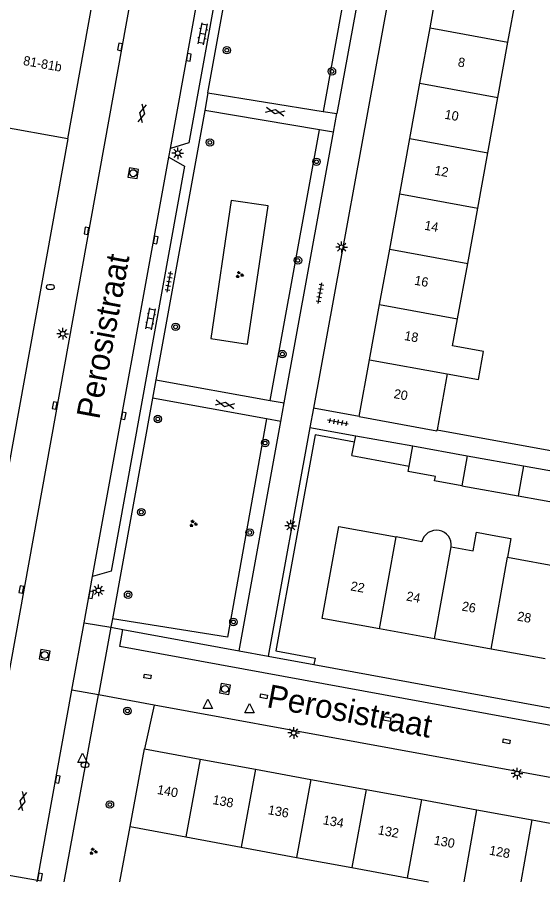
# Model space of a CAD drawing. Extents: x 133000 to 136000, y 400500 to 403500.
# Drawn here: x 133354 to 133410.3, y 400500 to 400592.7 of the extents above; entities that cross this region are included whole.
import ezdxf

# ---------------------------------------------------------------- set-up
doc = ezdxf.new("R2010")
doc.units = 0
for name, color, linetype in [('gg-afsc-erfafscheiding', 7, 'Continuous'), ('gg-afsc-muur', 7, 'Continuous'), ('gg-anno-huisnummerreeks BGT', 7, 'Continuous'), ('gg-anno-openbare ruimte label', 7, 'Continuous'), ('gg-bbg-bijgebouw', 7, 'Continuous'), ('gg-bbg-gedigitaliseerde bebouwing', 7, 'Continuous'), ('gg-bbg-gedigitaliseerde bijgebouw', 7, 'Continuous'), ('gg-bbg-hoofdgebouw', 7, 'Continuous'), ('gg-bbg-tussenscheiding', 7, 'Continuous'), ('gg-knt-verharding', 7, 'Continuous'), ('gg-knt-verharding nz', 7, 'Continuous'), ('gt-grn-groengrens', 7, 'Continuous'), ('gt-grn-weggrens', 7, 'Continuous'), ('gt-symb-boom', 7, 'Continuous'), ('gt-symb-brandkraan', 7, 'Continuous'), ('gt-symb-gesloten verharding', 7, 'Continuous'), ('gt-symb-groenvak', 7, 'Continuous'), ('gt-symb-klinker verharding', 7, 'Continuous'), ('gt-symb-kolk', 7, 'Continuous'), ('gt-symb-kolk center center', 7, 'Continuous'), ('gt-symb-lichtmast', 7, 'Continuous'), ('gt-symb-rioolschacht', 7, 'Continuous'), ('gt-symb-tegel verharding', 7, 'Continuous'), ('gt-symb-waterafsluiter', 7, 'Continuous')]:
    doc.layers.add(name, color=color, linetype=linetype)

# ---------------------------------------------------------------- blocks, each defined once
blk = doc.blocks.new('gt0-KOLKCC')
at = {"layer": 'gt-symb-kolk center center'}
blk.add_lwpolyline([(-0.375, 0.2), (0.375, 0.2), (0.375, -0.2), (-0.375, -0.2)], close=True, dxfattribs=at)
blk = doc.blocks.new('gt0-LMAST')
at = {"layer": 'gt-symb-lichtmast'}
for p, q in [((-0.182, 0.173), (-0.447, 0.438)), ((-0.005, 0.246), (-0.005, 0.621)), ((0.172, 0.173), (0.437, 0.438)), ((-0.255, -0.004), (-0.63, -0.004)), ((-0.182, -0.181), (-0.447, -0.446)), ((-0.005, -0.254), (-0.005, -0.629)), ((0.437, -0.446), (0.172, -0.181)), ((0.245, -0.004), (0.62, -0.004))]:
    blk.add_line(p, q, dxfattribs=at)
blk.add_circle((-0.005, -0.004), 0.25, dxfattribs=at)
blk = doc.blocks.new('gt0-WAFSL')
at = {"layer": 'gt-symb-waterafsluiter'}
for p, q in [((-0.5, -0.333), (0, 0.667)), ((0, 0.667), (0.5, -0.333)), ((0.5, -0.333), (-0.5, -0.333))]:
    blk.add_line(p, q, dxfattribs=at)
blk = doc.blocks.new('gt0-BOOM')
at = {"layer": 'gt-symb-boom'}
for radius in [0.4, 0.2]:
    blk.add_circle((0, 0), radius, dxfattribs=at)
blk = doc.blocks.new('gt0-GESVH1')
at = {"layer": 'gt-symb-gesloten verharding'}
for p, q in [((-0.992, -0.261), (0.008, 0.239)), ((0.008, -0.261), (-0.992, 0.239)), ((0.008, 0.239), (1.008, -0.261)), ((1.008, 0.239), (0.008, -0.261))]:
    blk.add_line(p, q, dxfattribs=at)
blk = doc.blocks.new('gt0-KOLK')
at = {"layer": 'gt-symb-kolk'}
blk.add_lwpolyline([(0, 0), (0.375, 0), (0.375, 0.4), (-0.375, 0.4), (-0.375, 0), (0, 0)], dxfattribs=at)
blk = doc.blocks.new('gt0-KL1')
at = {"layer": 'gt-symb-klinker verharding'}
for p, q in [((-1.15, 0.3), (1.15, 0.3)), ((-1, -0.3), (-1, 0.3)), ((-0.5, 0.3), (-0.5, 0.45)), ((0, -0.3), (0, 0.3)), ((0.5, 0.3), (0.5, 0.45)), ((1, -0.3), (1, 0.3)), ((-1.15, -0.3), (1.15, -0.3)), ((-0.5, -0.45), (-0.5, -0.3)), ((0.5, -0.45), (0.5, -0.3))]:
    blk.add_line(p, q, dxfattribs=at)
blk = doc.blocks.new('gt0-TEG1')
at = {"layer": 'gt-symb-tegel verharding'}
for p, q in [((-1.125, 0), (1.125, 0)), ((-0.9, -0.25), (-0.9, 0.25)), ((-0.45, -0.25), (-0.45, 0.25)), ((0, -0.25), (0, 0.25)), ((0.45, -0.25), (0.45, 0.25)), ((0.9, -0.25), (0.9, 0.25))]:
    blk.add_line(p, q, dxfattribs=at)
blk = doc.blocks.new('gt0-GRVAK')
at = {"layer": 'gt-symb-groenvak'}
for p, q in [((-0.11, 0.189), (-0.228, 0.24)), ((-0.182, 0.153), (0.088, 0.153)), ((-0.091, 0.211), (-0.156, 0.322)), ((-0.047, 0.214), (-0.047, 0.393)), ((-0.004, 0.211), (0.061, 0.322)), ((0.015, 0.189), (0.133, 0.24)), ((0.262, -0.052), (0.197, 0.059)), ((0.305, -0.049), (0.305, 0.13)), ((0.349, -0.052), (0.414, 0.059)), ((-0.245, -0.228), (-0.363, -0.177)), ((-0.318, -0.264), (-0.047, -0.264)), ((-0.226, -0.206), (-0.291, -0.095)), ((-0.183, -0.203), (-0.183, -0.024)), ((-0.139, -0.206), (-0.074, -0.095)), ((-0.12, -0.228), (-0.002, -0.177)), ((0.243, -0.074), (0.125, -0.023)), ((0.17, -0.11), (0.441, -0.11)), ((0.368, -0.074), (0.486, -0.023))]:
    blk.add_line(p, q, dxfattribs=at)
blk = doc.blocks.new('gt0-RS')
at = {"layer": 'gt-symb-rioolschacht'}
blk.add_lwpolyline([(-0.5, -0.5), (0.5, -0.5), (0.5, 0.5), (-0.5, 0.5)], close=True, dxfattribs=at)
blk.add_circle((0, 0), 0.375, dxfattribs=at)
blk = doc.blocks.new('gt0-BR')
at = {"layer": 'gt-symb-brandkraan'}
for centre, radius, start, end in [((-0.244, 0), 0.206, 107.56694, 252.43307), ((0.599, -2.664), 3, 106.89205, 107.56694), ((0, -0.691), 0.938, 73.10799, 106.89205), ((-0.599, -2.664), 3, 72.43309, 73.10799), ((0.244, 0), 0.206, 287.56695, 72.43309), ((0.599, 2.664), 3, 252.43307, 253.10797), ((0, 0.691), 0.938, 253.10797, 286.89206), ((-0.599, 2.664), 3, 286.89206, 287.56695)]:
    blk.add_arc(centre, radius, start, end, dxfattribs=at)

msp = doc.modelspace()

# ---------------------------------------------------------------- linework, layer by layer
at = {"layer": 'gg-afsc-erfafscheiding'}
msp.add_line((133364.997, 400500), (133366.08, 400505.91), dxfattribs=at)
at = {"layer": 'gg-afsc-muur'}
msp.add_line((133398.982, 400548.477), (133411.366, 400546.222), dxfattribs=at)
at = {"layer": 'gg-bbg-bijgebouw'}
for p, q in [((133390.133, 400547.157), (133390.265, 400547.844)), ((133390.265, 400547.844), (133396.374, 400546.743)), ((133389.855, 400545.714), (133390.133, 400547.157)), ((133396.374, 400546.743), (133402.223, 400545.689)), ((133402.223, 400545.689), (133408.251, 400544.603)), ((133408.251, 400544.603), (133414.116, 400543.546))]:
    msp.add_line(p, q, dxfattribs=at)
at = {"layer": 'gg-bbg-gedigitaliseerde bebouwing'}
for p, q in [((133359.4, 400579.68), (133332.872, 400584.478)), ((133400.076, 400554.467), (133398.982, 400548.477)), ((133388.47, 400538.09), (133394.599, 400536.977)), ((133397.368, 400536.474), (133394.599, 400536.977)), ((133400.481, 400535.908), (133402.851, 400535.478)), ((133406.518, 400534.812), (133412.346, 400533.753)), ((133366.08, 400505.91), (133372.064, 400504.804)), ((133372.064, 400504.804), (133377.99, 400503.708)), ((133377.99, 400503.708), (133383.916, 400502.613)), ((133383.916, 400502.613), (133389.842, 400501.517)), ((133389.842, 400501.517), (133395.768, 400500.422)), ((133395.768, 400500.422), (133398.049, 400500))]:
    msp.add_line(p, q, dxfattribs=at)
for points in [[(133400.076, 400554.467), (133403.42, 400553.856), (133403.951, 400556.891), (133400.655, 400557.468)], [(133402.851, 400535.478), (133403.216, 400537.488), (133404.879, 400537.186)], [(133404.879, 400537.186), (133406.884, 400536.821), (133406.518, 400534.812)]]:
    msp.add_lwpolyline(points, dxfattribs=at)
msp.add_arc((133398.912, 400536.122), 1.584, 352.24281, 167.14749, dxfattribs=at)
at = {"layer": 'gg-bbg-gedigitaliseerde bijgebouw'}
for p, q in [((133389.855, 400545.714), (133395.982, 400544.585)), ((133401.646, 400542.48), (133407.677, 400541.385)), ((133407.677, 400541.385), (133413.533, 400540.322))]:
    msp.add_line(p, q, dxfattribs=at)
msp.add_lwpolyline([(133401.646, 400542.48), (133398.72, 400543.013), (133398.805, 400543.479), (133395.878, 400544.012), (133395.982, 400544.585)], dxfattribs=at)
at = {"layer": 'gg-bbg-hoofdgebouw'}
for p, q in [((133398.235, 400591.593), (133399.316, 400597.527)), ((133406.58, 400590.07), (133407.659, 400596.004)), ((133359.4, 400579.68), (133362.065, 400594.34)), ((133397.154, 400585.66), (133398.235, 400591.593)), ((133405.501, 400584.135), (133406.58, 400590.07)), ((133396.073, 400579.725), (133397.154, 400585.66)), ((133404.423, 400578.2), (133405.501, 400584.135)), ((133394.992, 400573.79), (133396.073, 400579.725)), ((133403.344, 400572.265), (133404.423, 400578.2)), ((133393.911, 400567.856), (133394.992, 400573.79)), ((133402.265, 400566.33), (133403.344, 400572.265)), ((133392.83, 400561.922), (133393.911, 400567.856)), ((133401.187, 400560.396), (133402.265, 400566.33)), ((133391.749, 400555.987), (133392.83, 400561.922)), ((133400.655, 400557.468), (133401.187, 400560.396)), ((133390.64, 400549.9), (133391.749, 400555.987)), ((133398.694, 400526.062), (133392.81, 400527.129)), ((133404.774, 400524.96), (133398.694, 400526.062)), ((133410.567, 400523.91), (133404.774, 400524.96)), ((133366.08, 400505.91), (133367.62, 400514.24)), ((133367.62, 400514.24), (133373.593, 400513.147)), ((133373.593, 400513.147), (133379.521, 400512.062)), ((133379.521, 400512.062), (133385.449, 400510.977)), ((133385.449, 400510.977), (133391.377, 400509.892)), ((133391.377, 400509.892), (133397.306, 400508.807)), ((133397.306, 400508.807), (133403.233, 400507.722)), ((133403.233, 400507.722), (133409.161, 400506.637)), ((133409.161, 400506.637), (133415.09, 400505.552))]:
    msp.add_line(p, q, dxfattribs=at)
for points in [[(133390.64, 400549.9), (133398.964, 400548.379), (133398.982, 400548.477)], [(133392.81, 400527.129), (133386.68, 400528.24), (133388.47, 400538.09)]]:
    msp.add_lwpolyline(points, dxfattribs=at)
at = {"layer": 'gg-bbg-tussenscheiding'}
for p, q in [((133398.235, 400591.593), (133406.58, 400590.07)), ((133397.154, 400585.66), (133405.501, 400584.135)), ((133396.073, 400579.725), (133404.423, 400578.2)), ((133394.992, 400573.79), (133403.344, 400572.265)), ((133393.911, 400567.856), (133402.265, 400566.33)), ((133392.83, 400561.922), (133401.187, 400560.396)), ((133391.749, 400555.987), (133400.076, 400554.467)), ((133395.982, 400544.585), (133396.374, 400546.743)), ((133402.223, 400545.689), (133401.646, 400542.48)), ((133408.251, 400544.603), (133407.677, 400541.385)), ((133392.81, 400527.129), (133394.599, 400536.977)), ((133398.694, 400526.062), (133400.481, 400535.908)), ((133404.774, 400524.96), (133406.518, 400534.812)), ((133373.593, 400513.147), (133372.064, 400504.804)), ((133379.521, 400512.062), (133377.99, 400503.708)), ((133385.449, 400510.977), (133383.916, 400502.613)), ((133391.377, 400509.892), (133389.842, 400501.517)), ((133397.306, 400508.807), (133395.768, 400500.422)), ((133401.888, 400500), (133403.233, 400507.722)), ((133407.984, 400500), (133409.161, 400506.637))]:
    msp.add_line(p, q, dxfattribs=at)
at = {"layer": 'gg-knt-verharding'}
for p, q in [((133394.5, 400616.75), (133388.252, 400582.399)), ((133369.91, 400615.494), (133350.84, 400510.027)), ((133396.609, 400610.442), (133385.737, 400550.793)), ((133374.418, 400584.613), (133378.487, 400607.064)), ((133370.401, 400578.665), (133375.357, 400605.938)), ((133374.418, 400584.613), (133374.077, 400582.731)), ((133374.418, 400584.613), (133386.794, 400582.632)), ((133374.077, 400582.731), (133368.838, 400553.82)), ((133386.389, 400580.665), (133374.077, 400582.731)), ((133386.794, 400582.632), (133388.252, 400582.399)), ((133387.891, 400580.413), (133388.252, 400582.399)), ((133382.606, 400551.358), (133387.891, 400580.413)), ((133387.891, 400580.413), (133386.389, 400580.665)), ((133359.4, 400579.68), (133351.09, 400533.72)), ((133370.23, 400577.721), (133370.401, 400578.665)), ((133362.055, 400532.728), (133370.23, 400577.721)), ((133368.838, 400553.82), (133368.483, 400551.862)), ((133368.838, 400553.82), (133381.106, 400551.626)), ((133368.483, 400551.862), (133364.192, 400528.186)), ((133380.717, 400549.65), (133368.483, 400551.862)), ((133381.106, 400551.626), (133382.606, 400551.358)), ((133382.245, 400549.374), (133382.606, 400551.358)), ((133390.64, 400549.9), (133385.737, 400550.793)), ((133377.77, 400524.77), (133382.245, 400549.374)), ((133382.245, 400549.374), (133380.717, 400549.65)), ((133385.362, 400548.737), (133380.89, 400524.2)), ((133385.362, 400548.737), (133390.265, 400547.844)), ((133361.161, 400527.786), (133362.055, 400532.728)), ((133364.192, 400528.186), (133364.03, 400527.29)), ((133359.849, 400520.529), (133361.161, 400527.786)), ((133364.03, 400527.29), (133365.312, 400527.055)), ((133365.312, 400527.055), (133377.77, 400524.77)), ((133380.89, 400524.2), (133385.775, 400523.304)), ((133385.775, 400523.304), (133433.629, 400514.528)), ((133356.166, 400500.166), (133359.849, 400520.529)), ((133359.019, 400500), (133362.68, 400520.03)), ((133368.666, 400518.935), (133362.68, 400520.03)), ((133427.967, 400508.089), (133368.666, 400518.935)), ((133349.272, 400501.358), (133356.166, 400500.166)), ((133356.136, 400500), (133356.166, 400500.166))]:
    msp.add_line(p, q, dxfattribs=at)
for points in [[(133375.357, 400605.938), (133376.981, 400604.699), (133372.373, 400579.263), (133370.401, 400578.665)], [(133370.23, 400577.721), (133371.919, 400576.754), (133364.059, 400533.329), (133362.055, 400532.728)]]:
    msp.add_lwpolyline(points, dxfattribs=at)
at = {"layer": 'gg-knt-verharding nz'}
msp.add_line((133377.77, 400524.77), (133380.89, 400524.2), dxfattribs=at)
msp.add_lwpolyline([(133437.218, 400513.87), (133436.885, 400512.054), (133364.976, 400525.223), (133365.312, 400527.055)], dxfattribs=at)
at = {"layer": 'gt-grn-groengrens'}
for p, q in [((133392.981, 400617.017), (133386.794, 400582.632)), ((133381.106, 400551.626), (133386.389, 400580.665)), ((133368.666, 400518.935), (133367.62, 400514.24))]:
    msp.add_line(p, q, dxfattribs=at)
for points in [[(133374.719, 400558.251), (133378.676, 400557.665), (133380.873, 400572.503), (133376.916, 400573.089), (133374.719, 400558.251)], [(133380.717, 400549.65), (133376.538, 400526.23), (133364.192, 400528.186)], [(133390.133, 400547.157), (133385.925, 400547.923), (133381.704, 400524.762), (133385.901, 400523.993), (133385.775, 400523.304)]]:
    msp.add_lwpolyline(points, dxfattribs=at)
at = {"layer": 'gt-grn-weggrens'}
for p, q in [((133385.737, 400550.793), (133385.362, 400548.737)), ((133361.161, 400527.786), (133364.03, 400527.29)), ((133364.03, 400527.29), (133362.68, 400520.03)), ((133362.68, 400520.03), (133359.849, 400520.529))]:
    msp.add_line(p, q, dxfattribs=at)

# ---------------------------------------------------------------- block references
at = {"layer": 'gt-symb-boom'}
for p in [(133376.449, 400589.191), (133387.716, 400586.923), (133374.637, 400579.3), (133386.063, 400577.225), (133384.072, 400566.644), (133370.962, 400559.521), (133382.402, 400556.597), (133369.052, 400549.634), (133380.56, 400547.056), (133367.286, 400539.639), (133378.905, 400537.458), (133365.867, 400530.781), (133377.157, 400527.864), (133365.795, 400518.315), (133363.922, 400508.277)]:
    msp.add_blockref('gt0-BOOM', p, dxfattribs=at)
at = {"layer": 'gt-symb-brandkraan'}
for p in [(133357.538, 400563.785), (133361.243, 400512.532)]:
    msp.add_blockref('gt0-BR', p, dxfattribs=at)
at = {"layer": 'gt-symb-gesloten verharding'}
for p, rotation in [((133367.362, 400582.417), 77.93725397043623), ((133381.638, 400582.587), 168.70129979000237), ((133376.258, 400551.187), 168.70129979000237), ((133354.538, 400508.629), 77.93725397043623)]:
    msp.add_blockref('gt0-GESVH1', p, dxfattribs=dict(at, rotation=rotation))
at = {"layer": 'gt-symb-groenvak'}
for p in [(133377.798, 400565.109), (133372.837, 400538.408), (133362.121, 400503.258)]:
    msp.add_blockref('gt0-GRVAK', p, dxfattribs=at)
at = {"layer": 'gt-symb-klinker verharding', "rotation": 79.63367739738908}
for p in [(133373.878, 400590.946), (133368.287, 400560.38)]:
    msp.add_blockref('gt0-KL1', p, dxfattribs=at)
at = {"layer": 'gt-symb-kolk'}
for p, rotation in [((133365.188, 400589.51), 79.34163849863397), ((133372.179, 400588.453), -100.19720557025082), ((133361.607, 400569.778), 79.98206552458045), ((133368.62, 400568.864), -100.3663226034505), ((133358.202, 400551.04), 79.63367739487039), ((133365.195, 400550.015), -100.54573436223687), ((133354.62, 400531.31), 79.56697526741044), ((133361.703, 400530.804), -100.3663226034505), ((133358.111, 400511.026), -100.42265453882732), ((133356.242, 400500.545), -101.366137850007)]:
    msp.add_blockref('gt0-KOLK', p, dxfattribs=dict(at, rotation=rotation))
at = {"layer": 'gt-symb-kolk center center'}
for p, rotation in [((133367.943, 400522.011), -10.366322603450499), ((133380.413, 400519.892), -10.366322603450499), ((133393.617, 400517.443), -10.36632260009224), ((133406.42, 400515.06), -10.366322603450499)]:
    msp.add_blockref('gt0-KOLKCC', p, dxfattribs=dict(at, rotation=rotation))
at = {"layer": 'gt-symb-lichtmast'}
for p in [(133371.202, 400578.144), (133388.758, 400568.069), (133358.872, 400558.779), (133383.315, 400538.194), (133362.699, 400531.256), (133383.625, 400515.956), (133407.563, 400511.61)]:
    msp.add_blockref('gt0-LMAST', p, dxfattribs=at)
at = {"layer": 'gt-symb-rioolschacht'}
for p, rotation in [((133366.427, 400576.001), 80.67893928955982), ((133356.922, 400524.319), 79.85920685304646), ((133376.258, 400520.665), 169.92566727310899)]:
    msp.add_blockref('gt0-RS', p, dxfattribs=dict(at, rotation=rotation))
at = {"layer": 'gt-symb-tegel verharding'}
for p, rotation in [((133370.256, 400564.344), 79.63367739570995), ((133386.44, 400563.125), 79.63367739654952), ((133388.357, 400549.296), 169.69002960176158)]:
    msp.add_blockref('gt0-TEG1', p, dxfattribs=dict(at, rotation=rotation))
at = {"layer": 'gt-symb-waterafsluiter'}
for p in [(133374.419, 400518.913), (133378.885, 400518.461), (133360.97, 400513.104)]:
    msp.add_blockref('gt0-WAFSL', p, dxfattribs=at)

# ---------------------------------------------------------------- texts
at = {"layer": 'gg-anno-huisnummerreeks BGT'}
for s, rotation, p in [('81-81b', 349.7, (133354.568, 400587.622)), ('8', 349.7, (133401.155, 400587.464)), ('10', 349.7, (133399.738, 400581.855)), ('12', 349.7, (133398.645, 400575.852)), ('14', 349.7, (133397.569, 400569.949)), ('16', 349.7, (133396.495, 400564.051)), ('18', 349.7, (133395.414, 400558.117)), ('20', 349.7, (133394.28, 400551.89)), ('22', 349.7, (133389.655, 400531.258)), ('24', 349.7, (133395.632, 400530.175)), ('26', 349.7, (133401.578, 400529.097)), ('28', 349.7, (133407.514, 400528.021)), ('140', 349.6, (133368.923, 400509.427)), ('138', 349.6, (133374.873, 400508.338)), ('136', 349.6, (133380.801, 400507.253)), ('134', 349.6, (133386.693, 400506.175)), ('132', 349.6, (133392.59, 400505.095)), ('130', 349.6, (133398.585, 400503.998)), ('128', 349.6, (133404.513, 400502.913))]:
    msp.add_text(s, height=1, rotation=rotation, dxfattribs=at).set_placement(p)
at = {"layer": 'gg-anno-openbare ruimte label'}
for rotation, p in [(79.5, (133362.777, 400549.517)), (349.3, (133380.632, 400518.733))]:
    msp.add_text('Perosistraat', height=2.5, rotation=rotation, dxfattribs=at).set_placement(p)

doc.saveas('drawing.dxf')
